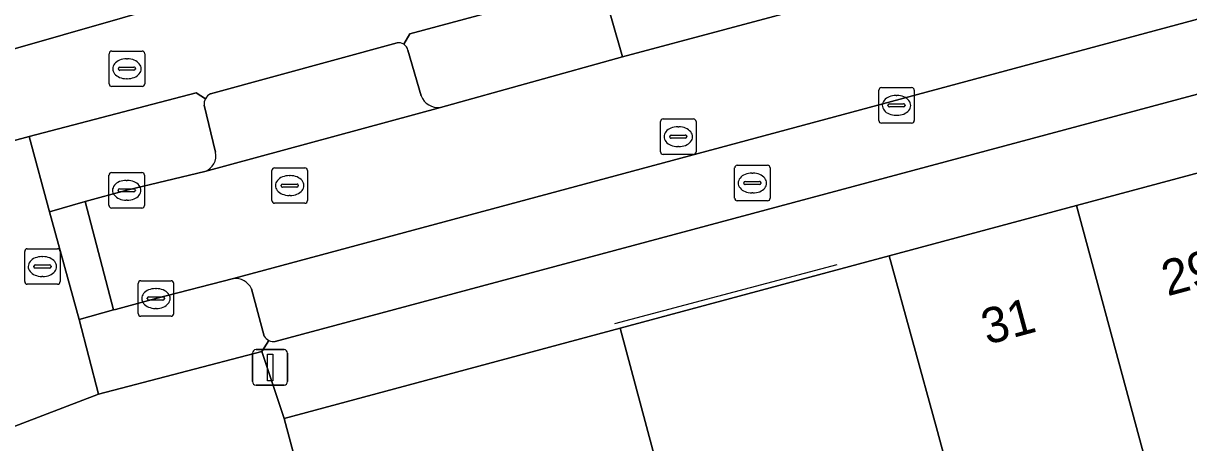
# Model space of a CAD drawing. Extents: x 159262 to 160143, y 383399 to 384319.
# Drawn here: x 159651.47 to 159684.32, y 383933.36 to 383945.18 of the extents above; entities that cross this region are included whole.
import ezdxf

# ---------------------------------------------------------------- set-up
doc = ezdxf.new("R2010")
doc.units = 0
for name, color, linetype in [('IMGEO_Brandkraan', 7, 'Continuous'), ('IMGEO_Erf', 7, 'Continuous'), ('IMGEO_Groenvoorziening', 7, 'Continuous'), ('IMGEO_Kolk', 7, 'Continuous'), ('IMGEO_Lichtmast', 7, 'Continuous'), ('IMGEO_Muur', 7, 'Continuous'), ('IMGEO_Pand', 7, 'Continuous'), ('IMGEO_Pand_nummerreeks', 7, 'Continuous'), ('IMGEO_Parkeervlak_open', 7, 'Continuous'), ('IMGEO_Rijbaan_lokaal_gesloten', 7, 'Continuous'), ('IMGEO_Rijbaan_lokaal_open', 7, 'Continuous'), ('IMGEO_Rioolput', 7, 'Continuous'), ('IMGEO_Voetpad_open', 7, 'Continuous')]:
    doc.layers.add(name, color=color, linetype=linetype)

msp = doc.modelspace()

# ---------------------------------------------------------------- linework, layer by layer
at = {"layer": 'IMGEO_Brandkraan'}
for p, q in [((159653.962, 383944.402), (159654.814, 383944.402)), ((159653.887, 383943.476), (159653.887, 383944.328)), ((159654.375, 383944.182), (159654.4, 383944.182)), ((159654.888, 383944.328), (159654.888, 383943.476)), ((159654.146, 383943.896), (159654.146, 383943.908)), ((159654.584, 383943.859), (159654.186, 383943.859)), ((159654.189, 383943.945), (159654.587, 383943.945)), ((159654.63, 383943.908), (159654.63, 383943.896)), ((159654.814, 383943.402), (159653.962, 383943.402)), ((159654.398, 383943.622), (159654.373, 383943.622))]:
    msp.add_line(p, q, dxfattribs=at)
for points in [[(159653.962, 383944.402), (159654.814, 383944.402)], [(159653.887, 383943.476), (159653.887, 383944.328)], [(159654.888, 383944.328), (159654.888, 383943.476)], [(159654.814, 383943.402), (159653.962, 383943.402)]]:
    msp.add_lwpolyline(points, dxfattribs=at)
for centre, radius, start, end in [((159653.964, 383944.326), 0.0765, 91.552, 178.448), ((159653.964, 383944.326), 0.0765, 91.552, 178.448), ((159654.812, 383944.326), 0.0765, 1.552, 88.448), ((159654.812, 383944.326), 0.0765, 1.552, 88.448), ((159654.186, 383943.905), 0.0403, 85.8775, 175.7526), ((159654.183, 383943.895), 0.0366, 178.938, 274.7102), ((159654.587, 383943.902), 0.043, 264.8664, 352.4533), ((159654.591, 383943.907), 0.0386, 1.7309, 96.639), ((159653.964, 383943.478), 0.0765, 181.552, 268.448), ((159653.964, 383943.478), 0.0765, 181.552, 268.448), ((159654.812, 383943.478), 0.0765, 271.552, 358.448), ((159654.812, 383943.478), 0.0765, 271.552, 358.448)]:
    msp.add_arc(centre, radius, start, end, dxfattribs=at)
for centre, major_axis, ratio, start_param, end_param in [((159654.374, 383943.902), (-0.387, 0.002), 0.722429, 4.712389, 7.853982), ((159654.399, 383943.902), (-0.39, 0.002), 0.717154, 1.570796, 4.712389)]:
    msp.add_ellipse(centre, major_axis=major_axis, ratio=ratio, start_param=start_param, end_param=end_param, dxfattribs=at)
at = {"layer": 'IMGEO_Erf'}
msp.add_lwpolyline([(159686.887, 383929.129), (159684.3, 383928.431), (159681.397, 383927.646), (159680.754, 383930.02), (159680.176, 383932.155), (159677.821, 383931.519), (159677.211, 383933.783), (159675.88, 383938.628), (159668.29, 383936.587), (159669.779, 383931.048), (159667.071, 383930.324), (159667.666, 383928.074), (159672.285, 383929.304), (159676.449, 383930.413), (159677.161, 383927.738), (159677.882, 383925.03), (159679.591, 383918.609), (159679.632, 383918.622), (159680.351, 383916.321), (159683.617, 383917.358), (159682.805, 383919.795), (159686.319, 383920.967)], dxfattribs=at)
at = {"layer": 'IMGEO_Groenvoorziening'}
for points in [[(159668.361, 383944.241), (159667.759, 383946.34), (159662.359, 383944.886), (159662.191, 383944.594)], [(159662.311, 383944.426), (159662.68, 383943.144)], [(159663.225, 383942.809), (159668.361, 383944.241)], [(159656.603, 383943.059), (159656.336, 383943.225), (159651.629, 383941.989), (159652.208, 383939.872), (159653.212, 383940.157), (159654.383, 383940.477), (159656.586, 383941.011)], [(159656.887, 383941.551), (159656.563, 383942.876)], [(159657.39, 383937.992), (159655.205, 383937.426), (159654.068, 383937.121), (159654.011, 383937.105), (159653.038, 383936.835), (159653.589, 383934.728), (159658.195, 383935.932), (159658.392, 383936.245)], [(159658.256, 383936.368), (159657.898, 383937.701)]]:
    msp.add_lwpolyline(points, dxfattribs=at)
for centre, radius, start, end in [((159662.051, 383944.367), 0.266, 12.7441, 58.3312), ((159656.9, 383942.898), 0.338, 151.585, 183.7555), ((159663.169, 383943.328), 0.522, 200.6512, 276.1925), ((159656.423, 383941.456), 0.474, 290.1378, 11.591), ((159657.433, 383937.479), 0.515, 25.5566, 94.8323), ((159658.535, 383936.54), 0.328, 211.6317, 244.1152)]:
    msp.add_arc(centre, radius, start, end, dxfattribs=at)
at = {"layer": 'IMGEO_Kolk'}
for p, q in [((159675.583, 383942.444), (159675.583, 383943.296)), ((159675.658, 383943.37), (159676.51, 383943.37)), ((159676.071, 383943.15), (159676.096, 383943.15)), ((159676.584, 383943.296), (159676.584, 383942.444)), ((159675.842, 383942.864), (159675.842, 383942.876)), ((159676.28, 383942.827), (159675.882, 383942.827)), ((159675.885, 383942.913), (159676.283, 383942.913)), ((159676.326, 383942.876), (159676.326, 383942.864)), ((159676.094, 383942.59), (159676.069, 383942.59)), ((159676.51, 383942.37), (159675.658, 383942.37)), ((159653.882, 383940.051), (159653.882, 383940.903)), ((159653.957, 383940.977), (159654.809, 383940.977)), ((159654.37, 383940.757), (159654.395, 383940.757)), ((159654.883, 383940.903), (159654.883, 383940.051)), ((159654.141, 383940.471), (159654.141, 383940.483)), ((159654.579, 383940.434), (159654.181, 383940.434)), ((159654.184, 383940.52), (159654.582, 383940.52)), ((159654.625, 383940.483), (159654.625, 383940.471)), ((159654.393, 383940.197), (159654.368, 383940.197)), ((159654.809, 383939.977), (159653.957, 383939.977)), ((159654.704, 383937), (159654.704, 383937.852)), ((159654.779, 383937.926), (159655.631, 383937.926)), ((159655.705, 383937.852), (159655.705, 383937)), ((159655.006, 383937.469), (159655.404, 383937.469)), ((159655.192, 383937.706), (159655.217, 383937.706)), ((159654.963, 383937.42), (159654.963, 383937.432)), ((159655.401, 383937.383), (159655.003, 383937.383)), ((159655.215, 383937.146), (159655.19, 383937.146)), ((159655.447, 383937.432), (159655.447, 383937.42)), ((159655.631, 383936.926), (159654.779, 383936.926))]:
    msp.add_line(p, q, dxfattribs=at)
for points in [[(159675.583, 383942.444), (159675.583, 383943.296)], [(159675.658, 383943.37), (159676.51, 383943.37)], [(159676.584, 383943.296), (159676.584, 383942.444)], [(159676.51, 383942.37), (159675.658, 383942.37)], [(159653.882, 383940.051), (159653.882, 383940.903)], [(159653.957, 383940.977), (159654.809, 383940.977)], [(159654.883, 383940.903), (159654.883, 383940.051)], [(159654.809, 383939.977), (159653.957, 383939.977)], [(159654.704, 383937), (159654.704, 383937.852)], [(159654.779, 383937.926), (159655.631, 383937.926)], [(159655.705, 383937.852), (159655.705, 383937)], [(159655.631, 383936.926), (159654.779, 383936.926)]]:
    msp.add_lwpolyline(points, dxfattribs=at)
for centre, radius, start, end in [((159675.66, 383943.294), 0.0765, 91.552, 178.448), ((159675.66, 383943.294), 0.0765, 91.552, 178.448), ((159676.508, 383943.294), 0.0765, 1.552, 88.448), ((159676.508, 383943.294), 0.0765, 1.552, 88.448), ((159675.882, 383942.873), 0.0403, 85.8775, 175.7526), ((159675.879, 383942.863), 0.0366, 178.938, 274.7102), ((159676.283, 383942.87), 0.043, 264.8664, 352.4533), ((159676.287, 383942.875), 0.0386, 1.7309, 96.639), ((159675.66, 383942.446), 0.0765, 181.552, 268.448), ((159675.66, 383942.446), 0.0765, 181.552, 268.448), ((159676.508, 383942.446), 0.0765, 271.552, 358.448), ((159676.508, 383942.446), 0.0765, 271.552, 358.448), ((159653.959, 383940.901), 0.0765, 91.552, 178.448), ((159653.959, 383940.901), 0.0765, 91.552, 178.448), ((159654.807, 383940.901), 0.0765, 1.552, 88.448), ((159654.807, 383940.901), 0.0765, 1.552, 88.448), ((159654.181, 383940.48), 0.0403, 85.8775, 175.7526), ((159654.178, 383940.47), 0.0366, 178.938, 274.7102), ((159654.582, 383940.477), 0.043, 264.8664, 352.4533), ((159654.586, 383940.482), 0.0386, 1.7309, 96.639), ((159653.959, 383940.053), 0.0765, 181.552, 268.448), ((159653.959, 383940.053), 0.0765, 181.552, 268.448), ((159654.807, 383940.053), 0.0765, 271.552, 358.448), ((159654.807, 383940.053), 0.0765, 271.552, 358.448), ((159654.781, 383937.85), 0.0765, 91.552, 178.448), ((159654.781, 383937.85), 0.0765, 91.552, 178.448), ((159655.629, 383937.85), 0.0765, 1.552, 88.448), ((159655.629, 383937.85), 0.0765, 1.552, 88.448), ((159655.003, 383937.429), 0.0403, 85.8775, 175.7526), ((159655.408, 383937.431), 0.0386, 1.7309, 96.639), ((159655, 383937.419), 0.0366, 178.938, 274.7102), ((159655.404, 383937.426), 0.043, 264.8664, 352.4533), ((159654.781, 383937.002), 0.0765, 181.552, 268.448), ((159654.781, 383937.002), 0.0765, 181.552, 268.448), ((159655.629, 383937.002), 0.0765, 271.552, 358.448), ((159655.629, 383937.002), 0.0765, 271.552, 358.448)]:
    msp.add_arc(centre, radius, start, end, dxfattribs=at)
for centre, major_axis, ratio, start_param, end_param in [((159676.07, 383942.87), (-0.387, 0.002), 0.722429, 4.712389, 7.853982), ((159676.095, 383942.87), (-0.39, 0.002), 0.717154, 1.570796, 4.712389), ((159654.369, 383940.477), (-0.387, 0.002), 0.722429, 4.712389, 7.853982), ((159654.394, 383940.477), (-0.39, 0.002), 0.717154, 1.570796, 4.712389), ((159655.191, 383937.426), (-0.387, 0.002), 0.722429, 4.712389, 7.853982), ((159655.216, 383937.426), (-0.39, 0.002), 0.717154, 1.570796, 4.712389)]:
    msp.add_ellipse(centre, major_axis=major_axis, ratio=ratio, start_param=start_param, end_param=end_param, dxfattribs=at)
at = {"layer": 'IMGEO_Lichtmast'}
for p, q in [((159657.927, 383935.085), (159657.927, 383935.885)), ((159657.927, 383935.885), (159657.927, 383935.085)), ((159658.027, 383935.985), (159658.817, 383935.985)), ((159658.817, 383935.985), (159658.027, 383935.985)), ((159658.917, 383935.885), (159658.917, 383935.085)), ((159658.917, 383935.085), (159658.917, 383935.885)), ((159658.817, 383934.985), (159658.027, 383934.985)), ((159658.027, 383934.985), (159658.817, 383934.985))]:
    msp.add_line(p, q, dxfattribs=at)
msp.add_lwpolyline([(159658.347, 383935.86), (159658.497, 383935.86), (159658.497, 383935.11), (159658.347, 383935.11), (159658.347, 383935.86)], dxfattribs=at)
for centre, start, end in [((159658.027, 383935.885), 90, 180), ((159658.027, 383935.885), 90, 180), ((159658.817, 383935.885), 0, 90), ((159658.817, 383935.885), 360, 90), ((159658.027, 383935.085), 180, 270), ((159658.027, 383935.085), 180, 270), ((159658.817, 383935.085), 270, 0), ((159658.817, 383935.085), 270, 0)]:
    msp.add_arc(centre, 0.1, start, end, dxfattribs=at)
at = {"layer": 'IMGEO_Muur'}
msp.add_lwpolyline([(159668.142, 383936.721), (159674.406, 383938.381)], dxfattribs=at)
at = {"layer": 'IMGEO_Pand'}
msp.add_lwpolyline([(159650.922, 383944.377), (159655.94, 383945.817), (159655.341, 383947.903), (159660.347, 383949.358), (159660.611, 383948.449), (159661.151, 383948.606), (159664.657, 383949.625), (159664.937, 383948.665), (159667.519, 383949.416), (159667.24, 383950.377), (159669.525, 383951.042), (159668.126, 383955.845), (159667.602, 383957.64), (159666.554, 383957.335), (159661.214, 383955.779), (159659.245, 383955.205), (159658.666, 383957.193), (159657.071, 383956.728), (159652.707, 383971.711), (159654.148, 383972.131), (159652.51, 383977.75), (159645.5, 383975.707)], dxfattribs=at)
for points in [[(159686.31, 383941.428), (159681.16, 383940.045), (159684.3, 383928.431), (159686.887, 383929.129), (159685.668, 383933.638), (159688.227, 383934.329)], [(159681.16, 383940.045), (159675.88, 383938.628), (159677.211, 383933.783), (159677.821, 383931.519), (159680.176, 383932.155), (159680.754, 383930.02), (159681.397, 383927.646), (159684.3, 383928.431)], [(159668.29, 383936.587), (159658.825, 383934.047), (159660.225, 383928.807), (159666.999, 383930.607), (159667.071, 383930.324), (159669.779, 383931.048)]]:
    msp.add_lwpolyline(points, close=True, dxfattribs=at)
at = {"layer": 'IMGEO_Parkeervlak_open'}
for points in [[(159772.148, 383968.784), (159708.238, 383951.642), (159704.87, 383950.769), (159657.39, 383937.992)], [(159658.57, 383936.213), (159772, 383966.637)], [(159662.005, 383944.633), (159656.742, 383943.198)], [(159662.68, 383943.144), (159662.311, 383944.426)], [(159656.563, 383942.876), (159656.887, 383941.551)], [(159656.586, 383941.011), (159663.225, 383942.809)], [(159657.898, 383937.701), (159658.256, 383936.368)]]:
    msp.add_lwpolyline(points, dxfattribs=at)
for centre, radius, start, end in [((159662.045, 383944.361), 0.275, 57.9063, 98.4095), ((159662.051, 383944.367), 0.266, 12.7441, 58.3312), ((159656.9, 383942.898), 0.338, 151.585, 183.7555), ((159656.897, 383942.904), 0.333, 117.8175, 152.1825), ((159663.169, 383943.328), 0.522, 200.6512, 276.1925), ((159656.423, 383941.456), 0.474, 290.1378, 11.591), ((159657.433, 383937.479), 0.515, 25.5566, 94.8323), ((159658.535, 383936.54), 0.328, 211.6317, 244.1152), ((159658.539, 383936.554), 0.342, 244.4852, 275.1318)]:
    msp.add_arc(centre, radius, start, end, dxfattribs=at)
at = {"layer": 'IMGEO_Rijbaan_lokaal_gesloten'}
msp.add_lwpolyline([(159653.212, 383940.157), (159652.208, 383939.872), (159653.038, 383936.835), (159654.011, 383937.105)], close=True, dxfattribs=at)
at = {"layer": 'IMGEO_Rijbaan_lokaal_open'}
msp.add_lwpolyline([(159704.87, 383950.769), (159704.042, 383953.832), (159697.567, 383952.084), (159694.803, 383951.329), (159682.382, 383948.011), (159680.31, 383947.449), (159674.128, 383945.78), (159668.361, 383944.241), (159663.225, 383942.809), (159656.586, 383941.011), (159654.383, 383940.477), (159653.212, 383940.157), (159654.011, 383937.105), (159654.068, 383937.121), (159655.205, 383937.426), (159657.39, 383937.992)], close=True, dxfattribs=at)
at = {"layer": 'IMGEO_Rioolput'}
for p, q in [((159669.43, 383941.561), (159669.43, 383942.413)), ((159669.505, 383942.487), (159670.357, 383942.487)), ((159670.431, 383942.413), (159670.431, 383941.561)), ((159669.918, 383942.267), (159669.943, 383942.267)), ((159669.689, 383941.981), (159669.689, 383941.993)), ((159670.127, 383941.944), (159669.729, 383941.944)), ((159669.732, 383942.03), (159670.13, 383942.03)), ((159670.173, 383941.993), (159670.173, 383941.981)), ((159670.357, 383941.487), (159669.505, 383941.487)), ((159669.941, 383941.707), (159669.916, 383941.707)), ((159658.551, 383941.111), (159659.403, 383941.111)), ((159671.52, 383940.255), (159671.52, 383941.107)), ((159671.595, 383941.181), (159672.447, 383941.181)), ((159672.521, 383941.107), (159672.521, 383940.255)), ((159658.476, 383940.185), (159658.476, 383941.037)), ((159658.964, 383940.891), (159658.989, 383940.891)), ((159659.477, 383941.037), (159659.477, 383940.185)), ((159672.008, 383940.961), (159672.033, 383940.961)), ((159658.735, 383940.605), (159658.735, 383940.617)), ((159659.173, 383940.568), (159658.775, 383940.568)), ((159658.778, 383940.654), (159659.176, 383940.654)), ((159659.219, 383940.617), (159659.219, 383940.605)), ((159671.779, 383940.675), (159671.779, 383940.687)), ((159672.217, 383940.638), (159671.819, 383940.638)), ((159671.822, 383940.724), (159672.22, 383940.724)), ((159672.263, 383940.687), (159672.263, 383940.675)), ((159659.403, 383940.111), (159658.551, 383940.111)), ((159658.987, 383940.331), (159658.962, 383940.331)), ((159672.447, 383940.181), (159671.595, 383940.181)), ((159672.031, 383940.401), (159672.006, 383940.401)), ((159651.58, 383938.828), (159652.432, 383938.828)), ((159651.505, 383937.902), (159651.505, 383938.754)), ((159651.993, 383938.608), (159652.018, 383938.608)), ((159652.506, 383938.754), (159652.506, 383937.902)), ((159651.764, 383938.322), (159651.764, 383938.334)), ((159652.202, 383938.285), (159651.804, 383938.285)), ((159651.807, 383938.371), (159652.205, 383938.371)), ((159652.248, 383938.334), (159652.248, 383938.322)), ((159652.432, 383937.828), (159651.58, 383937.828)), ((159652.016, 383938.048), (159651.991, 383938.048))]:
    msp.add_line(p, q, dxfattribs=at)
for points in [[(159669.43, 383941.561), (159669.43, 383942.413)], [(159669.505, 383942.487), (159670.357, 383942.487)], [(159670.431, 383942.413), (159670.431, 383941.561)], [(159670.357, 383941.487), (159669.505, 383941.487)], [(159658.551, 383941.111), (159659.403, 383941.111)], [(159671.52, 383940.255), (159671.52, 383941.107)], [(159671.595, 383941.181), (159672.447, 383941.181)], [(159672.521, 383941.107), (159672.521, 383940.255)], [(159658.476, 383940.185), (159658.476, 383941.037)], [(159659.477, 383941.037), (159659.477, 383940.185)], [(159659.403, 383940.111), (159658.551, 383940.111)], [(159672.447, 383940.181), (159671.595, 383940.181)], [(159651.58, 383938.828), (159652.432, 383938.828)], [(159651.505, 383937.902), (159651.505, 383938.754)], [(159652.506, 383938.754), (159652.506, 383937.902)], [(159652.432, 383937.828), (159651.58, 383937.828)]]:
    msp.add_lwpolyline(points, dxfattribs=at)
for centre, radius, start, end in [((159669.507, 383942.411), 0.0765, 91.552, 178.448), ((159669.507, 383942.411), 0.0765, 91.552, 178.448), ((159670.355, 383942.411), 0.0765, 1.552, 88.448), ((159670.355, 383942.411), 0.0765, 1.552, 88.448), ((159669.729, 383941.99), 0.0403, 85.8775, 175.7526), ((159669.726, 383941.98), 0.0366, 178.938, 274.7102), ((159670.13, 383941.987), 0.043, 264.8664, 352.4533), ((159670.134, 383941.992), 0.0386, 1.7309, 96.639), ((159669.507, 383941.563), 0.0765, 181.552, 268.448), ((159669.507, 383941.563), 0.0765, 181.552, 268.448), ((159670.355, 383941.563), 0.0765, 271.552, 358.448), ((159670.355, 383941.563), 0.0765, 271.552, 358.448), ((159658.553, 383941.035), 0.0765, 91.552, 178.448), ((159658.553, 383941.035), 0.0765, 91.552, 178.448), ((159659.401, 383941.035), 0.0765, 1.552, 88.448), ((159659.401, 383941.035), 0.0765, 1.552, 88.448), ((159671.597, 383941.105), 0.0765, 91.552, 178.448), ((159671.597, 383941.105), 0.0765, 91.552, 178.448), ((159672.445, 383941.105), 0.0765, 1.552, 88.448), ((159672.445, 383941.105), 0.0765, 1.552, 88.448), ((159658.775, 383940.614), 0.0403, 85.8775, 175.7526), ((159658.772, 383940.604), 0.0366, 178.938, 274.7102), ((159659.176, 383940.611), 0.043, 264.8664, 352.4533), ((159659.18, 383940.616), 0.0386, 1.7309, 96.639), ((159671.819, 383940.684), 0.0403, 85.8775, 175.7526), ((159671.816, 383940.674), 0.0366, 178.938, 274.7102), ((159672.22, 383940.681), 0.043, 264.8664, 352.4533), ((159672.224, 383940.686), 0.0386, 1.7309, 96.639), ((159658.553, 383940.187), 0.0765, 181.552, 268.448), ((159658.553, 383940.187), 0.0765, 181.552, 268.448), ((159659.401, 383940.187), 0.0765, 271.552, 358.448), ((159659.401, 383940.187), 0.0765, 271.552, 358.448), ((159671.597, 383940.257), 0.0765, 181.552, 268.448), ((159671.597, 383940.257), 0.0765, 181.552, 268.448), ((159672.445, 383940.257), 0.0765, 271.552, 358.448), ((159672.445, 383940.257), 0.0765, 271.552, 358.448), ((159651.582, 383938.752), 0.0765, 91.552, 178.448), ((159651.582, 383938.752), 0.0765, 91.552, 178.448), ((159652.43, 383938.752), 0.0765, 1.552, 88.448), ((159652.43, 383938.752), 0.0765, 1.552, 88.448), ((159651.804, 383938.331), 0.0403, 85.8775, 175.7526), ((159651.801, 383938.321), 0.0366, 178.938, 274.7102), ((159652.205, 383938.328), 0.043, 264.8664, 352.4533), ((159652.209, 383938.333), 0.0386, 1.7309, 96.639), ((159651.582, 383937.904), 0.0765, 181.552, 268.448), ((159651.582, 383937.904), 0.0765, 181.552, 268.448), ((159652.43, 383937.904), 0.0765, 271.552, 358.448), ((159652.43, 383937.904), 0.0765, 271.552, 358.448)]:
    msp.add_arc(centre, radius, start, end, dxfattribs=at)
for centre, major_axis, ratio, start_param, end_param in [((159669.917, 383941.987), (-0.387, 0.002), 0.722429, 4.712389, 7.853982), ((159669.942, 383941.987), (-0.39, 0.002), 0.717154, 1.570796, 4.712389), ((159658.963, 383940.611), (-0.387, 0.002), 0.722429, 4.712389, 7.853982), ((159658.988, 383940.611), (-0.39, 0.002), 0.717154, 1.570796, 4.712389), ((159672.007, 383940.681), (-0.387, 0.002), 0.722429, 4.712389, 7.853982), ((159672.032, 383940.681), (-0.39, 0.002), 0.717154, 1.570796, 4.712389), ((159651.992, 383938.328), (-0.387, 0.002), 0.722429, 4.712389, 7.853982), ((159652.017, 383938.328), (-0.39, 0.002), 0.717154, 1.570796, 4.712389)]:
    msp.add_ellipse(centre, major_axis=major_axis, ratio=ratio, start_param=start_param, end_param=end_param, dxfattribs=at)
at = {"layer": 'IMGEO_Voetpad_open'}
for points in [[(159772, 383966.637), (159658.57, 383936.213)], [(159688.338, 383954.375), (159683.169, 383952.988), (159678.088, 383951.625), (159672.778, 383950.2), (159672.732, 383950.375), (159669.932, 383949.645), (159669.525, 383951.042), (159667.24, 383950.377), (159667.519, 383949.416), (159664.937, 383948.665), (159664.657, 383949.625), (159661.151, 383948.606), (159660.611, 383948.449), (159660.347, 383949.358), (159655.341, 383947.903), (159655.94, 383945.817), (159650.922, 383944.377), (159649.14, 383943.854), (159648.614, 383943.698), (159648.461, 383944.219), (159646.227, 383943.421)], [(159662.191, 383944.594), (159662.359, 383944.886), (159667.759, 383946.34), (159668.361, 383944.241), (159674.128, 383945.78), (159673.68, 383947.481)], [(159656.742, 383943.198), (159662.005, 383944.633)], [(159645.276, 383940.274), (159651.629, 383941.989), (159656.336, 383943.225), (159656.603, 383943.059)], [(159658.392, 383936.245), (159658.195, 383935.932), (159658.825, 383934.047), (159668.29, 383936.587), (159675.88, 383938.628), (159681.16, 383940.045), (159686.31, 383941.428), (159691.458, 383942.81)], [(159652.208, 383939.872), (159651.629, 383941.989), (159645.276, 383940.274), (159646.565, 383935.968)], [(159647.868, 383932.543), (159653.589, 383934.728), (159653.038, 383936.835), (159652.208, 383939.872)], [(159670.777, 383913.332), (159666.224, 383916.953), (159663.036, 383918.209), (159661.602, 383923.593), (159660.225, 383928.807), (159658.825, 383934.047), (159658.195, 383935.932), (159653.589, 383934.728), (159647.868, 383932.543)]]:
    msp.add_lwpolyline(points, dxfattribs=at)
for centre, radius, start, end in [((159662.045, 383944.361), 0.275, 57.9063, 98.4095), ((159656.897, 383942.904), 0.333, 117.8175, 152.1825), ((159658.539, 383936.554), 0.342, 244.4852, 275.1318)]:
    msp.add_arc(centre, radius, start, end, dxfattribs=at)

# ---------------------------------------------------------------- texts
at = {"layer": 'IMGEO_Pand_nummerreeks'}
for s, p in [('29', (159683.719, 383937.485)), ('31', (159678.637, 383936.117))]:
    msp.add_text(s, height=1, rotation=15.0745, dxfattribs=at).set_placement(p)

doc.saveas('drawing.dxf')
